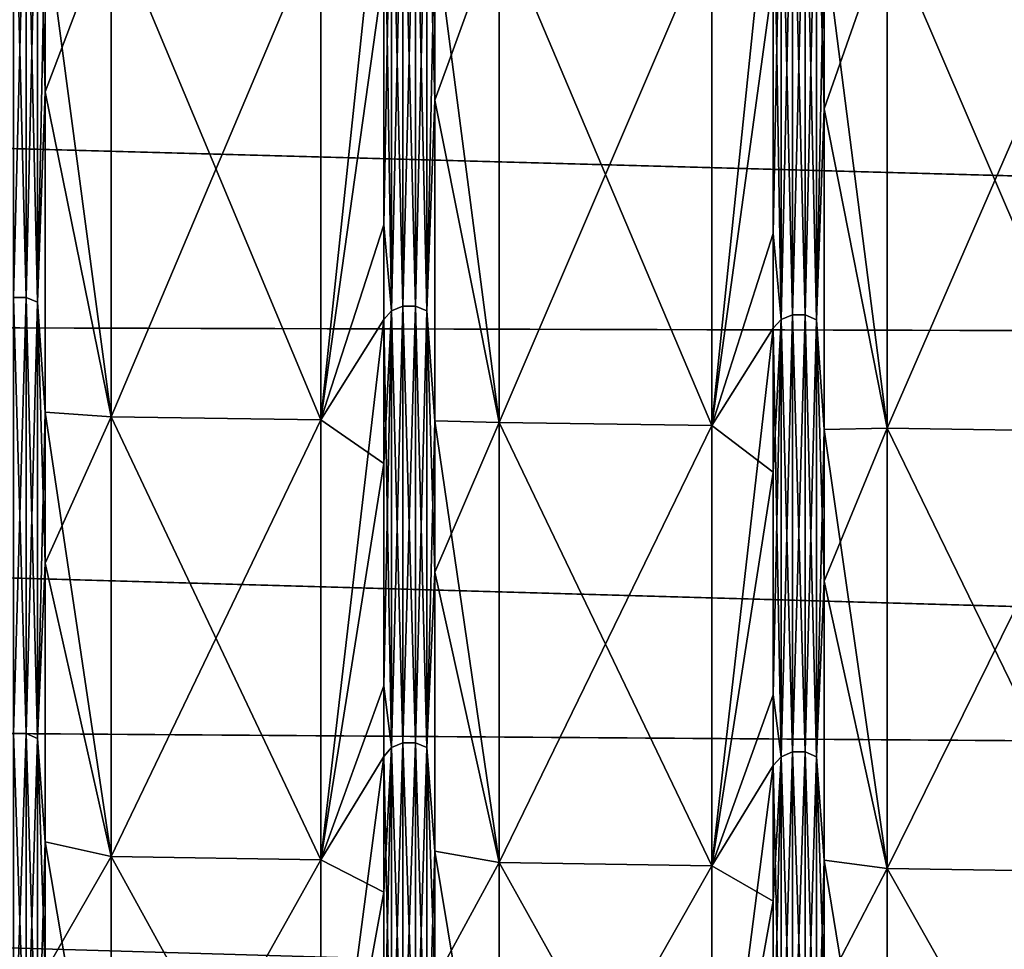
# Model space of a CAD drawing. Header units: metres. Extents: x -31 to 116, y -82 to 82.
# Tile 406 of 656: x 64.21 to 69.47, y -55.23 to -50.27. Entities that reach past the tile are written whole.
import ezdxf

# ---------------------------------------------------------------- set-up
doc = ezdxf.new("R2010")
doc.units = ezdxf.units.M
doc.layers.add('solid_80000000GA_10_1', color=7, linetype='CONTINUOUS')

msp = doc.modelspace()

# ---------------------------------------------------------------- linework, layer by layer
at = {"layer": 'solid_80000000GA_10_1'}
for points in [[(64.308144, -49.125938, 35.692085), (64.349533, -50.650402, 33.589657), (64.349533, -47.810066, 37.522335)], [(64.701889, -49.721333, 36.248272), (64.349533, -47.810066, 37.522335), (64.349533, -50.650402, 33.589657)], [(66.387428, -49.169987, 35.724087), (66.428818, -50.695801, 33.619713), (66.428818, -47.852928, 37.555916)], [(66.772644, -49.750576, 36.26952), (66.428818, -47.852928, 37.555916), (66.428818, -50.695801, 33.619713)], [(68.466713, -49.214039, 35.756092), (68.508102, -50.741203, 33.649769), (68.508102, -47.89579, 37.589493)], [(68.843391, -49.779819, 36.290764), (68.508102, -47.89579, 37.589493), (68.508102, -50.741203, 33.649769)], [(64.247459, -49.101925, 35.674637), (64.179909, -49.101887, 35.67461), (64.179909, -51.749519, 31.712149)], [(64.247459, -51.749561, -31.712172), (64.179909, -51.749519, -31.712149), (64.179909, -49.101887, -35.67461)], [(64.247459, -49.101925, -35.674637), (64.247459, -51.749561, -31.712172), (64.179909, -49.101887, -35.67461)], [(64.247459, -51.749561, 31.712172), (64.247459, -49.101925, 35.674637), (64.179909, -51.749519, 31.712149)], [(64.308144, -49.125938, 35.692085), (64.247459, -49.101925, 35.674637), (64.247459, -51.749561, 31.712172)], [(64.308144, -51.774868, -31.72768), (64.247459, -51.749561, -31.712172), (64.247459, -49.101925, -35.674637)], [(64.308144, -49.125938, -35.692085), (64.308144, -51.774868, -31.72768), (64.247459, -49.101925, -35.674637)], [(64.308144, -51.774868, 31.72768), (64.308144, -49.125938, 35.692085), (64.247459, -51.749561, 31.712172)], [(64.308144, -49.125938, -35.692085), (64.349533, -49.734196, -34.931908), (64.308144, -51.774868, -31.72768)], [(64.308144, -51.774868, 31.72768), (64.349533, -50.650402, 33.589657), (64.308144, -49.125938, 35.692085)], [(66.198471, -49.169884, 35.72401), (66.156929, -50.002796, 34.642025), (66.156929, -51.360889, 32.594612)], [(66.198471, -51.821182, 31.756062), (66.198471, -49.169884, 35.72401), (66.156929, -51.360889, 32.594612)], [(66.198471, -49.169884, -35.72401), (66.198471, -51.821182, -31.756062), (66.156929, -49.212906, -35.755272)], [(66.259193, -49.145939, 35.706615), (66.198471, -49.169884, 35.72401), (66.198471, -51.821182, 31.756062)], [(66.259193, -51.795944, 31.740597), (66.259193, -49.145939, 35.706615), (66.198471, -51.821182, 31.756062)], [(66.259193, -49.145939, -35.706615), (66.259193, -51.795944, -31.740597), (66.198471, -49.169884, -35.72401)], [(66.259193, -51.795944, -31.740597), (66.198471, -51.821182, -31.756062), (66.198471, -49.169884, -35.72401)], [(66.326744, -49.145973, 35.706642), (66.259193, -49.145939, 35.706615), (66.259193, -51.795944, 31.740597)], [(66.326744, -51.795986, -31.740622), (66.259193, -51.795944, -31.740597), (66.259193, -49.145939, -35.706615)], [(66.326744, -49.145973, -35.706642), (66.326744, -51.795986, -31.740622), (66.259193, -49.145939, -35.706615)], [(66.326744, -51.795986, 31.740622), (66.326744, -49.145973, 35.706642), (66.259193, -51.795944, 31.740597)], [(66.387428, -49.169987, 35.724087), (66.326744, -49.145973, 35.706642), (66.326744, -51.795986, 31.740622)], [(66.387428, -51.821293, -31.75613), (66.326744, -51.795986, -31.740622), (66.326744, -49.145973, -35.706642)], [(66.387428, -49.169987, -35.724087), (66.387428, -51.821293, -31.75613), (66.326744, -49.145973, -35.706642)], [(66.387428, -51.821293, 31.75613), (66.387428, -49.169987, 35.724087), (66.326744, -51.795986, 31.740622)], [(66.387428, -49.169987, -35.724087), (66.428818, -49.77874, -34.963219), (66.387428, -51.821293, -31.75613)], [(66.387428, -51.821293, 31.75613), (66.428818, -50.695801, 33.619713), (66.387428, -49.169987, 35.724087)], [(68.338486, -49.189987, 35.738617), (68.277763, -49.213932, 35.756016), (68.277763, -51.867607, 31.784512)], [(68.338486, -51.842369, 31.769047), (68.338486, -49.189987, 35.738617), (68.277763, -51.867607, 31.784512)], [(68.338486, -49.189987, -35.738617), (68.338486, -51.842369, -31.769047), (68.277763, -49.213932, -35.756016)], [(68.406036, -49.190025, 35.738644), (68.338486, -49.189987, 35.738617), (68.338486, -51.842369, 31.769047)], [(68.406036, -51.842411, -31.76907), (68.338486, -51.842369, -31.769047), (68.338486, -49.189987, -35.738617)], [(68.406036, -49.190025, -35.738644), (68.406036, -51.842411, -31.76907), (68.338486, -49.189987, -35.738617)], [(68.406036, -51.842411, 31.76907), (68.406036, -49.190025, 35.738644), (68.338486, -51.842369, 31.769047)], [(68.466713, -49.214039, 35.756092), (68.406036, -49.190025, 35.738644), (68.406036, -51.842411, 31.76907)], [(68.466713, -51.867718, -31.784578), (68.406036, -51.842411, -31.76907), (68.406036, -49.190025, -35.738644)], [(68.466713, -49.214039, -35.756092), (68.466713, -51.867718, -31.784578), (68.406036, -49.190025, -35.738644)], [(65.820847, -52.402508, -32.288223), (66.156929, -49.212906, -35.755272), (66.156929, -51.866524, -31.783848)], [(65.820847, -52.402508, -32.288223), (65.820847, -49.737137, -36.259754), (66.156929, -49.212906, -35.755272)], [(66.198471, -51.821182, -31.756062), (66.156929, -51.866524, -31.783848), (66.156929, -49.212906, -35.755272)], [(68.277763, -49.213932, 35.756016), (68.236214, -50.04755, 34.673035), (68.236214, -51.40686, 32.623787)], [(68.277763, -51.867607, 31.784512), (68.277763, -49.213932, 35.756016), (68.236214, -51.40686, 32.623787)], [(68.277763, -49.213932, -35.756016), (68.277763, -51.867607, -31.784512), (68.236214, -49.256954, -35.787273)], [(68.338486, -51.842369, -31.769047), (68.277763, -51.867607, -31.784512), (68.277763, -49.213932, -35.756016)], [(68.466713, -51.867718, 31.784578), (68.466713, -49.214039, 35.756092), (68.406036, -51.842411, 31.76907)], [(68.466713, -49.214039, -35.756092), (68.508102, -49.823284, -34.99453), (68.466713, -51.867718, -31.784578)], [(68.466713, -51.867718, 31.784578), (68.508102, -50.741203, 33.649769), (68.466713, -49.214039, 35.756092)], [(67.908531, -52.433578, -32.307266), (68.236214, -49.256954, -35.787273), (68.236214, -51.912949, -31.812298)], [(67.908531, -52.433578, -32.307266), (67.908531, -49.766617, -36.281174), (68.236214, -49.256954, -35.787273)], [(68.277763, -51.867607, -31.784512), (68.236214, -51.912949, -31.812298), (68.236214, -49.256954, -35.787273)], [(12.5, -49.54129, 31.355318), (103, -49.348671, 35.856754), (103, -52.012264, 31.870413)], [(12.5, -49.541306, -31.355293), (103, -52.015404, -31.86529), (103, -49.354969, -35.848087)], [(12.5, -51.775623, 27.509621), (12.5, -49.54129, 31.355318), (103, -52.012264, 31.870413)], [(12.5, -49.541306, -31.355293), (12.5, -51.775639, -27.509588), (103, -52.015404, -31.86529)], [(64.308144, -51.774868, -31.72768), (64.349533, -49.734196, -34.931908), (64.349533, -52.360985, -30.855394)], [(64.701889, -49.721333, -36.248272), (64.701889, -52.385857, -32.278019), (64.349533, -49.734196, -34.931908)], [(64.701889, -52.385857, 32.278019), (64.701889, -49.721333, 36.248272), (64.349533, -50.650402, 33.589657)], [(64.701889, -52.385857, -32.278019), (64.349533, -52.360985, -30.855394), (64.349533, -49.734196, -34.931908)], [(65.820847, -49.737137, 36.259754), (64.701889, -49.721333, 36.248272), (64.701889, -52.385857, 32.278019)], [(65.820847, -52.402508, -32.288223), (64.701889, -52.385857, -32.278019), (64.701889, -49.721333, -36.248272)], [(65.820847, -52.402508, -32.288223), (64.701889, -49.721333, -36.248272), (65.820847, -49.737137, -36.259754)], [(65.820847, -49.737137, 36.259754), (64.701889, -52.385857, 32.278019), (65.820847, -52.402508, 32.288223)], [(65.820847, -49.737137, 36.259754), (65.820847, -52.402508, 32.288223), (66.156929, -50.002796, 34.642025)], [(66.772644, -49.750576, -36.26952), (66.772644, -52.416676, -32.296906), (66.428818, -49.77874, -34.963219)], [(66.772644, -52.416676, 32.296906), (66.772644, -49.750576, 36.26952), (66.428818, -50.695801, 33.619713)], [(67.908531, -49.766617, 36.281174), (66.772644, -49.750576, 36.26952), (66.772644, -52.416676, 32.296906)], [(67.908531, -52.433578, -32.307266), (66.772644, -52.416676, -32.296906), (66.772644, -49.750576, -36.26952)], [(67.908531, -52.433578, -32.307266), (66.772644, -49.750576, -36.26952), (67.908531, -49.766617, -36.281174)], [(67.908531, -49.766617, 36.281174), (66.772644, -52.416676, 32.296906), (67.908531, -52.433578, 32.307266)], [(67.908531, -49.766617, 36.281174), (67.908531, -52.433578, 32.307266), (68.236214, -50.04755, 34.673035)], [(66.387428, -51.821293, -31.75613), (66.428818, -49.77874, -34.963219), (66.428818, -52.407887, -30.883051)], [(66.772644, -52.416676, -32.296906), (66.428818, -52.407887, -30.883051), (66.428818, -49.77874, -34.963219)], [(68.466713, -51.867718, -31.784578), (68.508102, -49.823284, -34.99453), (68.508102, -52.454788, -30.910706)], [(68.843391, -49.779819, -36.290764), (68.843391, -52.447495, -32.315792), (68.508102, -49.823284, -34.99453)], [(68.843391, -52.447495, 32.315792), (68.843391, -49.779819, 36.290764), (68.508102, -50.741203, 33.649769)], [(68.843391, -52.447495, -32.315792), (68.508102, -52.454788, -30.910706), (68.508102, -49.823284, -34.99453)], [(69.996216, -49.796097, 36.302593), (68.843391, -49.779819, 36.290764), (68.843391, -52.447495, 32.315792)], [(69.996216, -52.464649, -32.326305), (68.843391, -52.447495, -32.315792), (68.843391, -49.779819, -36.290764)], [(69.996216, -52.464649, -32.326305), (68.843391, -49.779819, -36.290764), (69.996216, -49.796097, -36.302593)], [(69.996216, -49.796097, 36.302593), (68.843391, -52.447495, 32.315792), (69.996216, -52.464649, 32.326305)], [(65.820847, -52.402508, 32.288223), (66.156929, -51.360889, 32.594612), (66.156929, -50.002796, 34.642025)], [(67.908531, -52.433578, 32.307266), (68.236214, -51.40686, 32.623787), (68.236214, -50.04755, 34.673035)], [(64.308144, -51.774868, 31.72768), (64.349533, -53.168251, 29.442579), (64.349533, -50.650402, 33.589657)], [(64.701889, -52.385857, 32.278019), (64.349533, -50.650402, 33.589657), (64.349533, -53.168251, 29.442579)], [(66.387428, -51.821293, 31.75613), (66.428818, -53.2159, 29.468924), (66.428818, -50.695801, 33.619713)], [(66.772644, -52.416676, 32.296906), (66.428818, -50.695801, 33.619713), (66.428818, -53.2159, 29.468924)], [(68.466713, -51.867718, 31.784578), (68.508102, -53.26355, 29.495268), (68.508102, -50.741203, 33.649769)], [(68.843391, -52.447495, 32.315792), (68.508102, -50.741203, 33.649769), (68.508102, -53.26355, 29.495268)], [(65.820847, -52.402508, 32.288223), (66.156929, -52.635197, 30.494026), (66.156929, -51.360889, 32.594612)], [(66.198471, -51.821182, 31.756062), (66.156929, -51.360889, 32.594612), (66.156929, -52.635197, 30.494026)], [(67.908531, -52.433578, 32.307266), (68.236214, -52.682308, 30.52132), (68.236214, -51.40686, 32.623787)], [(68.277763, -51.867607, 31.784512), (68.236214, -51.40686, 32.623787), (68.236214, -52.682308, 30.52132)], [(64.247459, -51.749561, 31.712172), (64.179909, -51.749519, 31.712149), (64.179909, -54.078102, 27.554169)], [(64.247459, -54.07814, -27.55419), (64.179909, -54.078102, -27.554169), (64.179909, -51.749519, -31.712149)], [(64.247459, -51.749561, -31.712172), (64.247459, -54.07814, -27.55419), (64.179909, -51.749519, -31.712149)], [(64.247459, -54.07814, 27.55419), (64.247459, -51.749561, 31.712172), (64.179909, -54.078102, 27.554169)], [(64.308144, -51.774868, 31.72768), (64.247459, -51.749561, 31.712172), (64.247459, -54.07814, 27.55419)], [(64.308144, -54.104588, -27.567665), (64.247459, -54.07814, -27.55419), (64.247459, -51.749561, -31.712172)], [(64.308144, -51.774868, -31.72768), (64.308144, -54.104588, -27.567665), (64.247459, -51.749561, -31.712172)], [(12.5, -51.775623, 27.509621), (103, -52.012264, 31.870413), (103, -54.352322, 27.691591)], [(12.5, -53.71191, 23.505838), (12.5, -51.775623, 27.509621), (103, -54.352322, 27.691591)], [(12.5, -51.775639, -27.509588), (103, -54.35323, -27.689806), (103, -52.015404, -31.86529)], [(12.5, -51.775639, -27.509588), (12.5, -53.711926, -23.505802), (103, -54.35323, -27.689806)], [(64.308144, -54.104588, 27.567665), (64.308144, -51.774868, 31.72768), (64.247459, -54.07814, 27.55419)], [(64.308144, -51.774868, -31.72768), (64.349533, -52.360985, -30.855394), (64.308144, -54.104588, -27.567665)], [(64.308144, -54.104588, 27.567665), (64.349533, -53.168251, 29.442579), (64.308144, -51.774868, 31.72768)], [(66.198471, -51.821182, 31.756062), (66.156929, -52.635197, 30.494026), (66.156929, -53.823643, 28.343695)], [(66.198471, -54.152988, 27.592325), (66.198471, -51.821182, 31.756062), (66.156929, -53.823643, 28.343695)], [(66.198471, -51.821182, -31.756062), (66.198471, -54.152988, -27.592325), (66.156929, -51.866524, -31.783848)], [(66.259193, -51.795944, 31.740597), (66.198471, -51.821182, 31.756062), (66.198471, -54.152988, 27.592325)], [(66.259193, -54.126614, 27.578888), (66.259193, -51.795944, 31.740597), (66.198471, -54.152988, 27.592325)], [(66.259193, -51.795944, -31.740597), (66.259193, -54.126614, -27.578888), (66.198471, -51.821182, -31.756062)], [(66.259193, -54.126614, -27.578888), (66.198471, -54.152988, -27.592325), (66.198471, -51.821182, -31.756062)], [(66.326744, -51.795986, 31.740622), (66.259193, -51.795944, 31.740597), (66.259193, -54.126614, 27.578888)], [(66.326744, -54.126656, -27.578909), (66.259193, -54.126614, -27.578888), (66.259193, -51.795944, -31.740597)], [(66.326744, -51.795986, -31.740622), (66.326744, -54.126656, -27.578909), (66.259193, -51.795944, -31.740597)], [(66.326744, -54.126656, 27.578909), (66.326744, -51.795986, 31.740622), (66.259193, -54.126614, 27.578888)], [(66.387428, -51.821293, 31.75613), (66.326744, -51.795986, 31.740622), (66.326744, -54.126656, 27.578909)], [(66.387428, -54.153103, -27.592384), (66.326744, -54.126656, -27.578909), (66.326744, -51.795986, -31.740622)], [(66.387428, -51.821293, -31.75613), (66.387428, -54.153103, -27.592384), (66.326744, -51.795986, -31.740622)], [(66.387428, -54.153103, 27.592384), (66.387428, -51.821293, 31.75613), (66.326744, -54.126656, 27.578909)], [(66.387428, -51.821293, -31.75613), (66.428818, -52.407887, -30.883051), (66.387428, -54.153103, -27.592384)], [(66.387428, -54.153103, 27.592384), (66.428818, -53.2159, 29.468924), (66.387428, -51.821293, 31.75613)], [(65.820847, -54.751446, -28.121723), (66.156929, -51.866524, -31.783848), (66.156929, -54.200371, -27.616468)], [(65.820847, -54.751446, -28.121723), (65.820847, -52.402508, -32.288223), (66.156929, -51.866524, -31.783848)], [(66.198471, -54.152988, -27.592325), (66.156929, -54.200371, -27.616468), (66.156929, -51.866524, -31.783848)], [(68.277763, -51.867607, 31.784512), (68.236214, -52.682308, 30.52132), (68.236214, -53.871819, 28.369066)], [(68.277763, -54.2015, 27.617044), (68.277763, -51.867607, 31.784512), (68.236214, -53.871819, 28.369066)], [(68.277763, -51.867607, -31.784512), (68.277763, -54.2015, -27.617044), (68.236214, -51.912949, -31.812298)], [(68.338486, -51.842369, 31.769047), (68.277763, -51.867607, 31.784512), (68.277763, -54.2015, 27.617044)], [(68.338486, -54.175129, 27.603607), (68.338486, -51.842369, 31.769047), (68.277763, -54.2015, 27.617044)], [(68.338486, -51.842369, -31.769047), (68.338486, -54.175129, -27.603607), (68.277763, -51.867607, -31.784512)], [(68.338486, -54.175129, -27.603607), (68.277763, -54.2015, -27.617044), (68.277763, -51.867607, -31.784512)], [(68.406036, -51.842411, 31.76907), (68.338486, -51.842369, 31.769047), (68.338486, -54.175129, 27.603607)], [(68.406036, -54.175171, -27.603628), (68.338486, -54.175129, -27.603607), (68.338486, -51.842369, -31.769047)], [(68.406036, -51.842411, -31.76907), (68.406036, -54.175171, -27.603628), (68.338486, -51.842369, -31.769047)], [(68.406036, -54.175171, 27.603628), (68.406036, -51.842411, 31.76907), (68.338486, -54.175129, 27.603607)], [(68.466713, -51.867718, 31.784578), (68.406036, -51.842411, 31.76907), (68.406036, -54.175171, 27.603628)], [(68.466713, -54.201614, -27.617104), (68.406036, -54.175171, -27.603628), (68.406036, -51.842411, -31.76907)], [(68.466713, -51.867718, -31.784578), (68.466713, -54.201614, -27.617104), (68.406036, -51.842411, -31.76907)], [(68.466713, -54.201614, 27.617104), (68.466713, -51.867718, 31.784578), (68.406036, -54.175171, 27.603628)], [(68.466713, -51.867718, -31.784578), (68.508102, -52.454788, -30.910706), (68.466713, -54.201614, -27.617104)], [(68.466713, -54.201614, 27.617104), (68.508102, -53.26355, 29.495268), (68.466713, -51.867718, 31.784578)], [(67.908531, -54.783916, -28.138268), (68.236214, -51.912949, -31.812298), (68.236214, -54.248882, -27.641188)], [(67.908531, -54.783916, -28.138268), (67.908531, -52.433578, -32.307266), (68.236214, -51.912949, -31.812298)], [(68.277763, -54.2015, -27.617044), (68.236214, -54.248882, -27.641188), (68.236214, -51.912949, -31.812298)], [(64.308144, -54.104588, -27.567665), (64.349533, -52.360985, -30.855394), (64.349533, -54.656357, -26.578394)], [(64.701889, -54.734043, -28.112856), (64.349533, -54.656357, -26.578394), (64.349533, -52.360985, -30.855394)], [(64.701889, -52.385857, -32.278019), (64.701889, -54.734043, -28.112856), (64.349533, -52.360985, -30.855394)], [(64.701889, -54.734043, 28.112856), (64.701889, -52.385857, 32.278019), (64.349533, -53.168251, 29.442579)], [(65.820847, -52.402508, 32.288223), (64.701889, -52.385857, 32.278019), (64.701889, -54.734043, 28.112856)], [(65.820847, -54.751446, -28.121723), (64.701889, -54.734043, -28.112856), (64.701889, -52.385857, -32.278019)], [(65.820847, -54.751446, -28.121723), (64.701889, -52.385857, -32.278019), (65.820847, -52.402508, -32.288223)], [(65.820847, -52.402508, 32.288223), (64.701889, -54.734043, 28.112856), (65.820847, -54.751446, 28.121723)], [(65.820847, -52.402508, 32.288223), (65.820847, -54.751446, 28.121723), (66.156929, -52.635197, 30.494026)], [(66.387428, -54.153103, -27.592384), (66.428818, -52.407887, -30.883051), (66.428818, -54.705322, -26.602205)], [(66.772644, -54.766251, -28.129267), (66.428818, -54.705322, -26.602205), (66.428818, -52.407887, -30.883051)], [(66.772644, -52.416676, -32.296906), (66.772644, -54.766251, -28.129267), (66.428818, -52.407887, -30.883051)], [(66.772644, -54.766251, 28.129267), (66.772644, -52.416676, 32.296906), (66.428818, -53.2159, 29.468924)], [(67.908531, -52.433578, 32.307266), (66.772644, -52.416676, 32.296906), (66.772644, -54.766251, 28.129267)], [(67.908531, -54.783916, -28.138268), (66.772644, -54.766251, -28.129267), (66.772644, -52.416676, -32.296906)], [(67.908531, -54.783916, -28.138268), (66.772644, -52.416676, -32.296906), (67.908531, -52.433578, -32.307266)], [(67.908531, -52.433578, 32.307266), (66.772644, -54.766251, 28.129267), (67.908531, -54.783916, 28.138268)], [(67.908531, -52.433578, 32.307266), (67.908531, -54.783916, 28.138268), (68.236214, -52.682308, 30.52132)], [(68.843391, -52.447495, -32.315792), (68.843391, -54.798458, -28.145676), (68.508102, -52.454788, -30.910706)], [(68.843391, -54.798458, 28.145676), (68.843391, -52.447495, 32.315792), (68.508102, -53.26355, 29.495268)], [(69.996216, -52.464649, 32.326305), (68.843391, -52.447495, 32.315792), (68.843391, -54.798458, 28.145676)], [(69.996216, -54.816387, -28.154812), (68.843391, -54.798458, -28.145676), (68.843391, -52.447495, -32.315792)], [(69.996216, -54.816387, -28.154812), (68.843391, -52.447495, -32.315792), (69.996216, -52.464649, -32.326305)], [(68.466713, -54.201614, -27.617104), (68.508102, -52.454788, -30.910706), (68.508102, -54.754284, -26.626019)], [(68.843391, -54.798458, -28.145676), (68.508102, -54.754284, -26.626019), (68.508102, -52.454788, -30.910706)], [(69.996216, -52.464649, 32.326305), (68.843391, -54.798458, 28.145676), (69.996216, -54.816387, 28.154812)], [(65.820847, -54.751446, 28.121723), (66.156929, -53.823643, 28.343695), (66.156929, -52.635197, 30.494026)], [(67.908531, -54.783916, 28.138268), (68.236214, -53.871819, 28.369066), (68.236214, -52.682308, 30.52132)], [(64.308144, -54.104588, 27.567665), (64.349533, -55.347954, 25.106417), (64.349533, -53.168251, 29.442579)], [(64.701889, -54.734043, 28.112856), (64.349533, -53.168251, 29.442579), (64.349533, -55.347954, 25.106417)], [(66.387428, -54.153103, 27.592384), (66.428818, -55.397552, 25.128881), (66.428818, -53.2159, 29.468924)], [(66.772644, -54.766251, 28.129267), (66.428818, -53.2159, 29.468924), (66.428818, -55.397552, 25.128881)], [(68.466713, -54.201614, 27.617104), (68.508102, -55.447151, 25.151344), (68.508102, -53.26355, 29.495268)], [(68.843391, -54.798458, 28.145676), (68.508102, -53.26355, 29.495268), (68.508102, -55.447151, 25.151344)], [(12.5, -53.71191, 23.505838), (103, -54.352322, 27.691591), (103, -56.357498, 23.341595)], [(12.5, -55.339149, 19.366802), (12.5, -53.71191, 23.505838), (103, -56.357498, 23.341595)], [(12.5, -53.711926, -23.505802), (103, -56.357452, -23.341688), (103, -54.35323, -27.689806)], [(12.5, -53.711926, -23.505802), (12.5, -55.339161, -19.366768), (103, -56.357452, -23.341688)], [(65.820847, -54.751446, 28.121723), (66.156929, -54.924286, 26.147129), (66.156929, -53.823643, 28.343695)], [(66.198471, -54.152988, 27.592325), (66.156929, -53.823643, 28.343695), (66.156929, -54.924286, 26.147129)], [(67.908531, -54.783916, 28.138268), (68.236214, -54.973446, 26.170532), (68.236214, -53.871819, 28.369066)], [(68.277763, -54.2015, 27.617044), (68.236214, -53.871819, 28.369066), (68.236214, -54.973446, 26.170532)], [(64.247459, -54.07814, 27.55419), (64.179909, -54.078102, 27.554169), (64.179909, -56.073273, 23.226311)], [(64.247459, -56.073315, -23.226328), (64.179909, -56.073273, -23.226311), (64.179909, -54.078102, -27.554169)], [(64.247459, -54.07814, -27.55419), (64.247459, -56.073315, -23.226328), (64.179909, -54.078102, -27.554169)], [(64.247459, -56.073315, 23.226328), (64.247459, -54.07814, 27.55419), (64.179909, -56.073273, 23.226311)], [(64.308144, -54.104588, 27.567665), (64.247459, -54.07814, 27.55419), (64.247459, -56.073315, 23.226328)], [(64.308144, -56.100735, -23.237686), (64.247459, -56.073315, -23.226328), (64.247459, -54.07814, -27.55419)], [(64.308144, -54.104588, -27.567665), (64.308144, -56.100735, -23.237686), (64.247459, -54.07814, -27.55419)], [(64.308144, -56.100735, 23.237686), (64.308144, -54.104588, 27.567665), (64.247459, -56.073315, 23.226328)], [(64.308144, -54.104588, -27.567665), (64.349533, -54.656357, -26.578394), (64.308144, -56.100735, -23.237686)], [(64.308144, -56.100735, 23.237686), (64.349533, -55.347954, 25.106417), (64.308144, -54.104588, 27.567665)], [(66.259193, -54.126614, 27.578888), (66.198471, -54.152988, 27.592325), (66.198471, -56.150921, 23.258472)], [(66.259193, -56.123573, 23.247147), (66.259193, -54.126614, 27.578888), (66.198471, -56.150921, 23.258472)], [(66.259193, -54.126614, -27.578888), (66.259193, -56.123573, -23.247147), (66.198471, -54.152988, -27.592325)], [(66.326744, -54.126656, 27.578909), (66.259193, -54.126614, 27.578888), (66.259193, -56.123573, 23.247147)], [(66.326744, -56.123619, -23.247164), (66.259193, -56.123573, -23.247147), (66.259193, -54.126614, -27.578888)], [(66.326744, -54.126656, -27.578909), (66.326744, -56.123619, -23.247164), (66.259193, -54.126614, -27.578888)], [(66.326744, -56.123619, 23.247164), (66.326744, -54.126656, 27.578909), (66.259193, -56.123573, 23.247147)], [(66.387428, -54.153103, 27.592384), (66.326744, -54.126656, 27.578909), (66.326744, -56.123619, 23.247164)], [(66.387428, -56.151039, -23.258522), (66.326744, -56.123619, -23.247164), (66.326744, -54.126656, -27.578909)], [(66.387428, -54.153103, -27.592384), (66.387428, -56.151039, -23.258522), (66.326744, -54.126656, -27.578909)], [(66.198471, -54.152988, 27.592325), (66.156929, -54.924286, 26.147129), (66.156929, -55.935333, 23.907909)], [(66.198471, -56.150921, 23.258472), (66.198471, -54.152988, 27.592325), (66.156929, -55.935333, 23.907909)], [(66.198471, -54.152988, -27.592325), (66.198471, -56.150921, -23.258472), (66.156929, -54.200371, -27.616468)], [(66.259193, -56.123573, -23.247147), (66.198471, -56.150921, -23.258472), (66.198471, -54.152988, -27.592325)], [(66.387428, -56.151039, 23.258522), (66.387428, -54.153103, 27.592384), (66.326744, -56.123619, 23.247164)], [(66.387428, -54.153103, -27.592384), (66.428818, -54.705322, -26.602205), (66.387428, -56.151039, -23.258522)], [(66.387428, -56.151039, 23.258522), (66.428818, -55.397552, 25.128881), (66.387428, -54.153103, 27.592384)], [(68.338486, -54.175129, 27.603607), (68.277763, -54.2015, 27.617044), (68.277763, -56.201225, 23.27931)], [(68.338486, -56.173878, 23.267982), (68.338486, -54.175129, 27.603607), (68.277763, -56.201225, 23.27931)], [(68.338486, -54.175129, -27.603607), (68.338486, -56.173878, -23.267982), (68.277763, -54.2015, -27.617044)], [(68.406036, -54.175171, 27.603628), (68.338486, -54.175129, 27.603607), (68.338486, -56.173878, 23.267982)], [(68.406036, -56.17392, -23.268), (68.338486, -56.173878, -23.267982), (68.338486, -54.175129, -27.603607)], [(68.406036, -54.175171, -27.603628), (68.406036, -56.17392, -23.268), (68.338486, -54.175129, -27.603607)], [(68.406036, -56.17392, 23.268), (68.406036, -54.175171, 27.603628), (68.338486, -56.173878, 23.267982)], [(68.466713, -54.201614, 27.617104), (68.406036, -54.175171, 27.603628), (68.406036, -56.17392, 23.268)], [(68.466713, -56.201344, -23.27936), (68.406036, -56.17392, -23.268), (68.406036, -54.175171, -27.603628)], [(68.466713, -54.201614, -27.617104), (68.466713, -56.201344, -23.27936), (68.406036, -54.175171, -27.603628)], [(65.820847, -56.769768, -23.78541), (66.156929, -54.200371, -27.616468), (66.156929, -56.20005, -23.278824)], [(65.820847, -56.769768, -23.78541), (65.820847, -54.751446, -28.121723), (66.156929, -54.200371, -27.616468)], [(66.198471, -56.150921, -23.258472), (66.156929, -56.20005, -23.278824), (66.156929, -54.200371, -27.616468)], [(68.277763, -54.2015, 27.617044), (68.236214, -54.973446, 26.170532), (68.236214, -55.985397, 23.929308)], [(68.277763, -56.201225, 23.27931), (68.277763, -54.2015, 27.617044), (68.236214, -55.985397, 23.929308)], [(68.277763, -54.2015, -27.617044), (68.277763, -56.201225, -23.27931), (68.236214, -54.248882, -27.641188)], [(68.338486, -56.173878, -23.267982), (68.277763, -56.201225, -23.27931), (68.277763, -54.2015, -27.617044)], [(68.466713, -56.201344, 23.27936), (68.466713, -54.201614, 27.617104), (68.406036, -56.17392, 23.268)], [(68.466713, -54.201614, -27.617104), (68.508102, -54.754284, -26.626019), (68.466713, -56.201344, -23.27936)], [(68.466713, -56.201344, 23.27936), (68.508102, -55.447151, 25.151344), (68.466713, -54.201614, 27.617104)], [(67.908531, -56.803436, -23.799355), (68.236214, -54.248882, -27.641188), (68.236214, -56.250355, -23.29966)], [(67.908531, -56.803436, -23.799355), (67.908531, -54.783916, -28.138268), (68.236214, -54.248882, -27.641188)], [(68.277763, -56.201225, -23.27931), (68.236214, -56.250355, -23.29966), (68.236214, -54.248882, -27.641188)], [(64.308144, -56.100735, -23.237686), (64.349533, -54.656357, -26.578394), (64.349533, -56.603817, -22.129986)], [(64.701889, -56.751724, -23.777935), (64.349533, -56.603817, -22.129986), (64.349533, -54.656357, -26.578394)], [(64.701889, -54.734043, -28.112856), (64.701889, -56.751724, -23.777935), (64.349533, -54.656357, -26.578394)], [(66.387428, -56.151039, -23.258522), (66.428818, -54.705322, -26.602205), (66.428818, -56.654526, -22.149815)], [(66.772644, -56.785118, -23.791767), (66.428818, -56.654526, -22.149815), (66.428818, -54.705322, -26.602205)], [(66.772644, -54.766251, -28.129267), (66.772644, -56.785118, -23.791767), (66.428818, -54.705322, -26.602205)], [(64.701889, -56.751724, 23.777935), (64.701889, -54.734043, 28.112856), (64.349533, -55.347954, 25.106417)], [(65.820847, -54.751446, 28.121723), (64.701889, -54.734043, 28.112856), (64.701889, -56.751724, 23.777935)], [(65.820847, -56.769768, -23.78541), (64.701889, -56.751724, -23.777935), (64.701889, -54.734043, -28.112856)], [(65.820847, -56.769768, -23.78541), (64.701889, -54.734043, -28.112856), (65.820847, -54.751446, -28.121723)], [(65.820847, -54.751446, 28.121723), (64.701889, -56.751724, 23.777935), (65.820847, -56.769768, 23.78541)], [(65.820847, -54.751446, 28.121723), (65.820847, -56.769768, 23.78541), (66.156929, -54.924286, 26.147129)], [(68.466713, -56.201344, -23.27936), (68.508102, -54.754284, -26.626019), (68.508102, -56.705235, -22.169641)], [(68.843391, -56.818512, -23.805599), (68.508102, -56.705235, -22.169641), (68.508102, -54.754284, -26.626019)], [(68.843391, -54.798458, -28.145676), (68.843391, -56.818512, -23.805599), (68.508102, -54.754284, -26.626019)], [(66.772644, -56.785118, 23.791767), (66.772644, -54.766251, 28.129267), (66.428818, -55.397552, 25.128881)], [(67.908531, -54.783916, 28.138268), (66.772644, -54.766251, 28.129267), (66.772644, -56.785118, 23.791767)], [(67.908531, -56.803436, -23.799355), (66.772644, -56.785118, -23.791767), (66.772644, -54.766251, -28.129267)], [(67.908531, -56.803436, -23.799355), (66.772644, -54.766251, -28.129267), (67.908531, -54.783916, -28.138268)], [(67.908531, -54.783916, 28.138268), (66.772644, -56.785118, 23.791767), (67.908531, -56.803436, 23.799355)], [(67.908531, -54.783916, 28.138268), (67.908531, -56.803436, 23.799355), (68.236214, -54.973446, 26.170532)], [(68.843391, -56.818512, 23.805599), (68.843391, -54.798458, 28.145676), (68.508102, -55.447151, 25.151344)], [(69.996216, -54.816387, 28.154812), (68.843391, -54.798458, 28.145676), (68.843391, -56.818512, 23.805599)], [(69.996216, -56.837105, -23.813299), (68.843391, -56.818512, -23.805599), (68.843391, -54.798458, -28.145676)], [(69.996216, -56.837105, -23.813299), (68.843391, -54.798458, -28.145676), (69.996216, -54.816387, -28.154812)], [(69.996216, -54.816387, 28.154812), (68.843391, -56.818512, 23.805599), (69.996216, -56.837105, 23.813299)], [(65.820847, -56.769768, 23.78541), (66.156929, -55.935333, 23.907909), (66.156929, -54.924286, 26.147129)], [(67.908531, -56.803436, 23.799355), (68.236214, -55.985397, 23.929308), (68.236214, -54.973446, 26.170532)]]:
    msp.add_3dface(points, dxfattribs=at)

doc.saveas('drawing.dxf')
